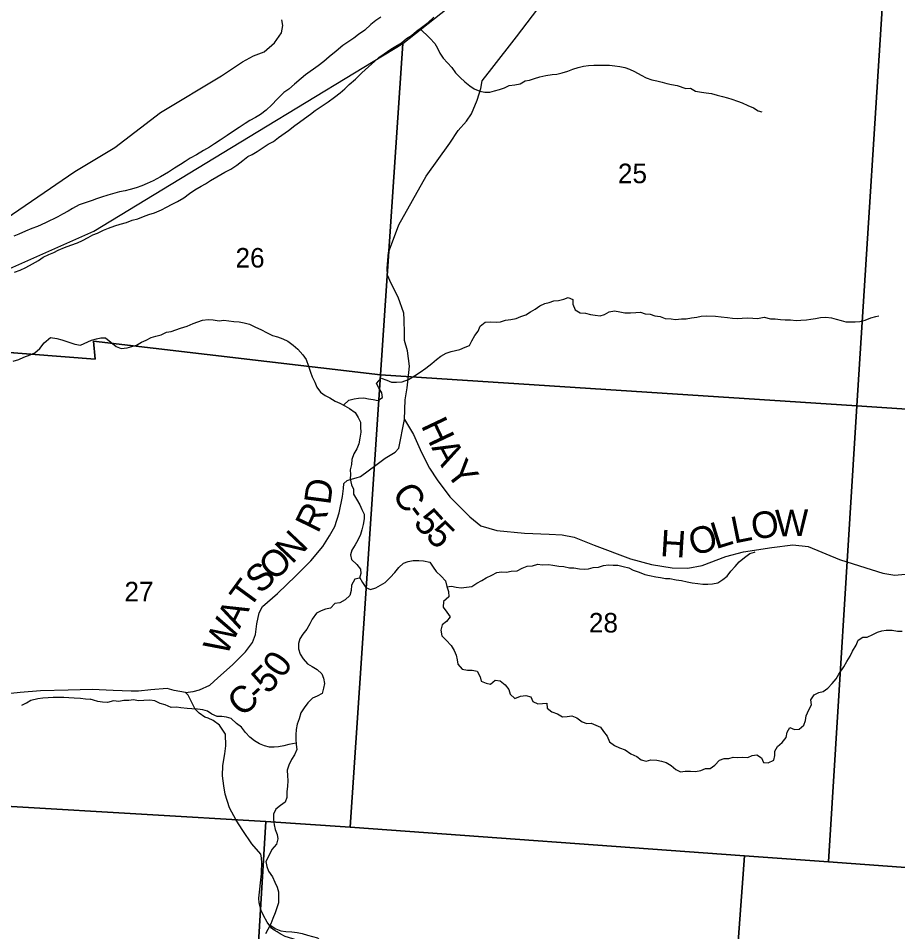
# Model space of a CAD drawing. Extents: x 1578669 to 1989827, y 208020 to 553079.
# Drawn here: x 1861319 to 1871261, y 410123 to 420455 of the extents above; entities that cross this region are included whole.
import ezdxf

# ---------------------------------------------------------------- set-up
doc = ezdxf.new("R2010")
doc.units = 0
for name, color, linetype in [('GM_X_County_Road', 7, 'Continuous'), ('GM_X_County_Road_Text', 7, 'Continuous'), ('GM_X_Major_River', 7, 'Continuous'), ('GM_X_Minor_River', 7, 'Continuous'), ('GM_X_Section', 7, 'Continuous'), ('GM_X_Section_Text', 7, 'Continuous'), ('GM_X_State_Route', 7, 'Continuous'), ('GM_X_Township_Road', 7, 'Continuous')]:
    doc.layers.add(name, color=color, linetype=linetype)

msp = doc.modelspace()

# ---------------------------------------------------------------- linework, layer by layer
at = {"layer": 'GM_X_County_Road'}
for points in [[(1865687, 415916), (1865687, 415916), (1865694, 416140), (1865717, 416274), (1865727, 416376), (1865740, 416522), (1865719, 416695), (1865686, 416809), (1865686, 416888), (1865683, 417048), (1865676, 417118), (1865613, 417301), (1865536, 417455), (1865494, 417548), (1865489, 417628), (1865506, 417806), (1865622, 418118), (1865931, 418670), (1866197, 419043), (1866292, 419187), (1866388, 419290), (1866441, 419376), (1866506, 419528), (1866547, 419660), (1866565, 419746), (1866674, 419888), (1866950, 420247), (1867625, 421137)], [(1863209, 412828), (1863298, 412839), (1863369, 412861), (1863483, 412914), (1863576, 412996), (1863739, 413141), (1863889, 413289), (1863966, 413393), (1864001, 413485), (1864015, 413605), (1864044, 413729), (1864080, 413801), (1864251, 413950), (1864458, 414147), (1864627, 414317), (1864762, 414480), (1864837, 414600), (1864898, 414706), (1864947, 414860), (1864986, 415048), (1864996, 415136), (1865000, 415192), (1865037, 415228), (1865071, 415238), (1865139, 415257), (1865187, 415271), (1865360, 415402), (1865468, 415480), (1865579, 415547), (1865621, 415591), (1865687, 415916)], [(1865687, 415916), (1865788, 415747), (1865876, 415544), (1865967, 415367), (1866053, 415234), (1866199, 415041), (1866422, 414815), (1866548, 414716), (1866729, 414661), (1867041, 414631), (1867321, 414620), (1867467, 414613), (1867605, 414586), (1867830, 414494), (1868239, 414340), (1868479, 414278), (1868711, 414241), (1868889, 414236), (1869049, 414265), (1869319, 414368), (1869516, 414419), (1869838, 414471), (1870076, 414500), (1870248, 414481), (1870603, 414332), (1870829, 414261), (1871092, 414179), (1871230, 414156), (1871426, 414177)]]:
    msp.add_lwpolyline(points, dxfattribs=at)
at = {"layer": 'GM_X_Major_River'}
for points in [[(1862108, 417975), (1862161, 418006), (1862213, 418024), (1862284, 418059), (1862338, 418080), (1862410, 418108), (1862472, 418127), (1862541, 418147), (1862607, 418170), (1862671, 418187), (1862735, 418213), (1862796, 418234), (1862860, 418255), (1862938, 418287), (1862994, 418320), (1863059, 418352), (1863119, 418383), (1863189, 418426), (1863256, 418474), (1863314, 418513), (1863387, 418558), (1863437, 418584), (1863491, 418619), (1863562, 418663), (1863654, 418714), (1863721, 418749), (1863791, 418795), (1863856, 418848), (1863914, 418893), (1863964, 418915), (1864019, 418950), (1864089, 418992), (1864145, 419031), (1864204, 419063), (1864260, 419106), (1864373, 419185), (1864444, 419243), (1864500, 419282), (1864554, 419323), (1864621, 419371), (1864677, 419412), (1864754, 419466), (1864822, 419509), (1864895, 419562), (1864957, 419612), (1865010, 419657), (1865060, 419707), (1865131, 419766), (1865204, 419837), (1865280, 419905), (1865347, 419966), (1865397, 420014), (1865456, 420053), (1865532, 420104), (1865589, 420138), (1865651, 420177), (1865709, 420227), (1865766, 420262), (1865820, 420310), (1865891, 420361), (1865951, 420406), (1866018, 420468)], [(1865416, 420468), (1865360, 420432), (1865303, 420385), (1865236, 420322), (1865166, 420270), (1865114, 420231), (1865043, 420185), (1864989, 420146), (1864914, 420083), (1864833, 420019), (1864773, 419968), (1864708, 419916), (1864567, 419814), (1864517, 419774), (1864440, 419709), (1864376, 419654), (1864323, 419614), (1864247, 419541), (1864186, 419477), (1864121, 419416), (1864057, 419368), (1863999, 419333), (1863938, 419298), (1863884, 419266), (1863817, 419219), (1863739, 419169), (1863682, 419128), (1863602, 419075), (1863538, 419035), (1863479, 418996), (1863413, 418961), (1863332, 418911), (1863264, 418872), (1863206, 418836), (1863153, 418801), (1863085, 418760), (1863016, 418714), (1862926, 418663), (1862845, 418616), (1862777, 418585), (1862717, 418559), (1862653, 418536), (1862584, 418518), (1862526, 418505), (1862462, 418492), (1862386, 418470), (1862332, 418453), (1862258, 418430), (1862205, 418412), (1862155, 418393)], [(1862155, 418393), (1862006, 418346), (1861932, 418305), (1861882, 418275), (1861819, 418238), (1861765, 418211), (1861625, 418142), (1861536, 418101), (1861474, 418076), (1861402, 418047), (1861326, 418015), (1861269, 417992)], [(1861277, 417582), (1861341, 417607), (1861403, 417636), (1861480, 417677), (1861548, 417715), (1861602, 417752), (1861665, 417785), (1861721, 417807), (1861771, 417834), (1861841, 417863), (1861913, 417889), (1861988, 417916), (1862046, 417943), (1862108, 417975)]]:
    msp.add_lwpolyline(points, dxfattribs=at)
at = {"layer": 'GM_X_Minor_River'}
for points in [[(1865859, 420338), (1865971, 420229), (1866028, 420171), (1866059, 420119), (1866085, 420060), (1866124, 420005), (1866173, 419952), (1866222, 419897), (1866262, 419840), (1866315, 419784), (1866366, 419737), (1866423, 419690), (1866474, 419659), (1866536, 419629), (1866595, 419618), (1866651, 419621), (1866702, 419636), (1866758, 419650), (1866814, 419667), (1866869, 419694), (1866933, 419701), (1866991, 419713), (1867048, 419748), (1867098, 419757), (1867153, 419774), (1867217, 419794), (1867283, 419807), (1867354, 419821), (1867408, 419822), (1867468, 419839), (1867531, 419858), (1867589, 419880), (1867650, 419899), (1867708, 419912), (1867764, 419922), (1867824, 419925), (1867882, 419926), (1867954, 419924), (1868004, 419925), (1868064, 419916), (1868118, 419911), (1868177, 419897), (1868229, 419880), (1868284, 419853), (1868359, 419811), (1868417, 419782), (1868480, 419760), (1868536, 419747), (1868598, 419734), (1868649, 419719), (1868703, 419707), (1868769, 419694), (1868864, 419662), (1868918, 419663), (1868975, 419631), (1869041, 419618), (1869095, 419611), (1869157, 419603), (1869220, 419586), (1869280, 419570), (1869336, 419557), (1869387, 419542), (1869449, 419519), (1869504, 419497), (1869566, 419468), (1869631, 419444), (1869684, 419409), (1869724, 419396)], [(1864996, 416080), (1865056, 416136), (1865116, 416150), (1865166, 416159), (1865226, 416162), (1865278, 416149), (1865332, 416143), (1865385, 416132), (1865436, 416165), (1865429, 416219), (1865395, 416274), (1865370, 416325), (1865421, 416384), (1865487, 416362), (1865540, 416341), (1865596, 416340), (1865658, 416344), (1865729, 416371), (1865798, 416411), (1865863, 416454), (1865925, 416497), (1865993, 416549), (1866046, 416594), (1866097, 416635), (1866155, 416666), (1866212, 416685), (1866262, 416698), (1866312, 416708), (1866371, 416735), (1866421, 416756), (1866448, 416808), (1866480, 416867), (1866519, 416918), (1866542, 416974), (1866599, 417018), (1866659, 417023), (1866721, 417018), (1866771, 417023), (1866826, 417041), (1866886, 417050), (1866946, 417061), (1867000, 417084), (1867057, 417102), (1867108, 417135), (1867164, 417164), (1867215, 417201), (1867272, 417230), (1867322, 417239), (1867374, 417258), (1867428, 417262), (1867487, 417277), (1867537, 417298), (1867589, 417275), (1867589, 417221), (1867616, 417156), (1867671, 417125), (1867731, 417119), (1867787, 417106), (1867839, 417099), (1867896, 417088), (1867947, 417105), (1867999, 417134), (1868060, 417148), (1868121, 417135), (1868175, 417122), (1868239, 417124), (1868299, 417127), (1868353, 417130), (1868405, 417111), (1868463, 417109), (1868516, 417090), (1868574, 417081), (1868632, 417059), (1868698, 417056), (1868749, 417049), (1868816, 417055), (1868870, 417054), (1868930, 417067), (1868990, 417076), (1869040, 417086), (1869094, 417089), (1869202, 417087), (1869266, 417079), (1869336, 417070), (1869394, 417065), (1869448, 417059), (1869504, 417062), (1869558, 417067), (1869622, 417065), (1869676, 417060), (1869752, 417073), (1869821, 417057), (1869877, 417056), (1869935, 417048), (1869987, 417043), (1870047, 417046), (1870113, 417037), (1870167, 417039), (1870229, 417044), (1870279, 417051), (1870331, 417058)], [(1862147, 416813), (1862202, 416830), (1862252, 416841), (1862304, 416840), (1862367, 416792), (1862425, 416741), (1862481, 416721), (1862549, 416726), (1862602, 416743), (1862656, 416758), (1862713, 416792), (1862763, 416813), (1862820, 416844), (1862874, 416859), (1862936, 416876), (1862993, 416906), (1863047, 416913), (1863102, 416932), (1863152, 416949), (1863227, 416971), (1863297, 417004), (1863350, 417021), (1863400, 417039), (1863464, 417048), (1863524, 417045), (1863590, 417035), (1863642, 417040), (1863754, 417026), (1863816, 417020), (1863871, 417011), (1863933, 416994), (1864000, 416960), (1864060, 416935), (1864133, 416899), (1864192, 416868), (1864250, 416852), (1864311, 416829), (1864367, 416804), (1864426, 416758), (1864479, 416711), (1864537, 416650), (1864572, 416595), (1864600, 416522), (1864623, 416454), (1864642, 416401), (1864672, 416338), (1864693, 416284), (1864734, 416227), (1864787, 416188), (1864840, 416162), (1864903, 416125), (1864955, 416102), (1865010, 416072), (1865065, 416041), (1865126, 415996), (1865161, 415939), (1865188, 415888), (1865187, 415830), (1865191, 415772), (1865182, 415706), (1865170, 415642), (1865145, 415587), (1865114, 415527), (1865089, 415466), (1865087, 415410), (1865072, 415348), (1865073, 415296), (1865072, 415246), (1865086, 415180), (1865107, 415129), (1865108, 415073), (1865142, 415016), (1865179, 414953), (1865202, 414901), (1865229, 414848), (1865231, 414794), (1865218, 414728), (1865203, 414668), (1865187, 414615), (1865158, 414553), (1865127, 414498), (1865090, 414439), (1865076, 414387), (1865087, 414334), (1865146, 414277), (1865189, 414226), (1865190, 414176), (1865176, 414124), (1865124, 414111), (1865087, 414044), (1865081, 413984), (1865066, 413928), (1865013, 413876), (1864954, 413845), (1864898, 413836), (1864847, 413785), (1864793, 413772), (1864742, 413753), (1864692, 413728), (1864640, 413660), (1864615, 413606)], [(1870331, 417058), (1870388, 417072), (1870448, 417073), (1870514, 417066), (1870565, 417051), (1870621, 417037), (1870673, 417022), (1870727, 417021), (1870781, 417022), (1870833, 417027), (1870893, 417041), (1870956, 417066), (1871012, 417081), (1871046, 417088)], [(1861261, 416578), (1861325, 416597), (1861382, 416622), (1861454, 416647), (1861508, 416671), (1861561, 416720), (1861612, 416786), (1861682, 416843), (1861756, 416834), (1861812, 416820), (1861890, 416791), (1861960, 416770), (1862023, 416759), (1862147, 416813)], [(1866165, 414026), (1866216, 414033), (1866270, 414022), (1866326, 414013), (1866388, 414019), (1866448, 414030), (1866503, 414065), (1866558, 414096), (1866610, 414126), (1866671, 414157), (1866730, 414186), (1866780, 414193), (1866840, 414191), (1866890, 414202), (1866960, 414207), (1867017, 414234), (1867071, 414258), (1867131, 414261), (1867192, 414282), (1867243, 414273), (1867312, 414277), (1867363, 414268), (1867429, 414258), (1867485, 414255), (1867549, 414240), (1867601, 414239), (1867664, 414229), (1867716, 414226), (1867766, 414227), (1867817, 414244), (1867879, 414248), (1867933, 414265), (1867991, 414272), (1868043, 414269), (1868097, 414268), (1868157, 414256), (1868221, 414239), (1868272, 414214), (1868339, 414190), (1868401, 414163), (1868455, 414152), (1868526, 414138), (1868580, 414131), (1868634, 414119), (1868686, 414118), (1868755, 414105), (1868815, 414095), (1868881, 414082), (1868937, 414071), (1869002, 414061), (1869056, 414054), (1869114, 414055), (1869166, 414060), (1869229, 414070), (1869283, 414109), (1869334, 414146), (1869374, 414201), (1869423, 414256), (1869470, 414309), (1869529, 414356), (1869588, 414401), (1869642, 414418), (1869650, 414421)], [(1865178, 414132), (1865209, 414073), (1865248, 414018), (1865300, 413995), (1865360, 414014), (1865415, 414043), (1865465, 414074), (1865525, 414131), (1865576, 414185), (1865621, 414245), (1865674, 414293), (1865725, 414310), (1865785, 414323), (1865847, 414322), (1865901, 414318), (1865972, 414303), (1866011, 414248), (1866042, 414197), (1866101, 414144), (1866148, 414093), (1866164, 414030), (1866181, 413970), (1866186, 413912), (1866126, 413859), (1866123, 413793), (1866162, 413738), (1866203, 413687), (1866161, 413634), (1866110, 413593), (1866095, 413535), (1866106, 413469), (1866157, 413422), (1866211, 413360), (1866246, 413303), (1866269, 413253), (1866282, 413198), (1866290, 413148), (1866337, 413095), (1866399, 413082), (1866451, 413083), (1866505, 413071), (1866541, 413008), (1866552, 412956), (1866608, 412933), (1866659, 412924), (1866712, 412969), (1866768, 412963), (1866823, 412916), (1866866, 412865), (1866881, 412809), (1866932, 412763), (1866998, 412786), (1867058, 412797), (1867112, 412782), (1867135, 412729), (1867192, 412700), (1867244, 412704), (1867296, 412707), (1867299, 412653), (1867352, 412612), (1867416, 412589), (1867473, 412555), (1867525, 412558), (1867577, 412565), (1867635, 412542), (1867692, 412498), (1867745, 412479), (1867797, 412482), (1867849, 412461), (1867900, 412438), (1867935, 412387), (1867976, 412336), (1868001, 412273), (1868058, 412230), (1868115, 412204), (1868180, 412179), (1868243, 412134), (1868311, 412104), (1868362, 412067), (1868418, 412054), (1868470, 412066), (1868536, 412065), (1868590, 412054), (1868645, 412036), (1868700, 412005), (1868753, 411958), (1868807, 411931), (1868859, 411938), (1868917, 411940), (1868975, 411935), (1869035, 411946), (1869088, 411969), (1869140, 411969), (1869194, 412006), (1869246, 412065), (1869298, 412084), (1869350, 412083), (1869400, 412098), (1869452, 412095), (1869504, 412096), (1869566, 412094)], [(1864615, 413606), (1864580, 413545), (1864536, 413490), (1864503, 413438), (1864488, 413383), (1864487, 413324), (1864505, 413262), (1864540, 413209), (1864587, 413154), (1864640, 413125), (1864699, 413089), (1864750, 413040), (1864771, 412990), (1864780, 412931), (1864769, 412878), (1864753, 412818), (1864697, 412789), (1864646, 412764), (1864593, 412711), (1864550, 412656), (1864514, 412601), (1864495, 412533), (1864470, 412470), (1864462, 412412), (1864455, 412352), (1864456, 412300), (1864462, 412242), (1864467, 412183), (1864440, 412124), (1864407, 412071), (1864379, 412009), (1864358, 411950), (1864364, 411887), (1864365, 411833), (1864362, 411767), (1864356, 411709), (1864355, 411643), (1864338, 411590), (1864283, 411553), (1864230, 411508), (1864205, 411454), (1864205, 411394), (1864210, 411332), (1864223, 411280), (1864244, 411225), (1864255, 411175), (1864237, 411115), (1864186, 411052), (1864152, 410983), (1864117, 410918), (1864130, 410863), (1864148, 410807), (1864193, 410746), (1864218, 410685), (1864246, 410628), (1864261, 410574), (1864262, 410518), (1864260, 410452), (1864241, 410394), (1864224, 410338), (1864198, 410273), (1864173, 410213), (1864142, 410150), (1864114, 410098)], [(1869566, 412094), (1869617, 412115), (1869669, 412126), (1869720, 412091), (1869745, 412038), (1869797, 412033), (1869860, 412064), (1869873, 412115), (1869872, 412165), (1869903, 412217), (1869954, 412262), (1870001, 412319), (1870013, 412379), (1870042, 412434), (1870093, 412411), (1870145, 412414), (1870198, 412461), (1870218, 412514), (1870227, 412566), (1870256, 412634), (1870286, 412691), (1870279, 412747), (1870316, 412804), (1870369, 412829), (1870419, 412840), (1870470, 412879), (1870521, 412930), (1870566, 412983), (1870597, 413036), (1870653, 413119), (1870686, 413181), (1870724, 413240), (1870751, 413295), (1870791, 413363), (1870814, 413422), (1870867, 413455), (1870917, 413456), (1870979, 413485), (1871032, 413513), (1871082, 413526), (1871132, 413535), (1871200, 413536), (1871258, 413524), (1871310, 413523)], [(1861361, 412685), (1861411, 412714), (1861462, 412742), (1861542, 412763), (1861596, 412768), (1861658, 412774), (1861714, 412775), (1861778, 412778), (1861834, 412778), (1861892, 412773), (1861952, 412768), (1862022, 412764), (1862078, 412759), (1862130, 412752)], [(1864461, 412255), (1864378, 412241), (1864320, 412227), (1864262, 412216), (1864210, 412211), (1864158, 412212), (1864104, 412226), (1864045, 412247), (1863989, 412282), (1863936, 412325), (1863886, 412377), (1863843, 412436), (1863786, 412477), (1863725, 412536), (1863673, 412552), (1863622, 412559), (1863568, 412558), (1863508, 412585), (1863457, 412618), (1863405, 412632), (1863346, 412641), (1863282, 412646), (1863228, 412650), (1863158, 412657), (1863106, 412662), (1863046, 412660), (1862981, 412689), (1862923, 412706), (1862862, 412736), (1862806, 412743), (1862738, 412739), (1862680, 412736), (1862622, 412745), (1862568, 412740), (1862514, 412738), (1862456, 412729), (1862396, 412734), (1862329, 412718), (1862271, 412719), (1862220, 412728), (1862169, 412742), (1862130, 412752)], [(1864166, 410199), (1864230, 410156), (1864287, 410133), (1864343, 410125), (1864413, 410122), (1864471, 410115), (1864527, 410105), (1864590, 410086), (1864646, 410069), (1864703, 410053), (1864756, 410006), (1864823, 409940)]]:
    msp.add_lwpolyline(points, dxfattribs=at)
at = {"layer": 'GM_X_Section'}
for points in [[(1867455, 421588), (1871133, 421339), (1870798, 416070), (1865415, 416422), (1865668, 420170)], [(1871133, 421339), (1876234, 420979), (1875881, 415732), (1870798, 416070)], [(1865668, 420170), (1865415, 416422), (1862171, 416804), (1862187, 416600), (1860342, 416743), (1860383, 417217), (1860466, 417280), (1860643, 417368), (1862175, 418049), (1864029, 419175)], [(1860342, 416743), (1862187, 416600), (1862171, 416804), (1865415, 416422), (1865072, 411306), (1864118, 411371), (1859899, 411620)], [(1865415, 416422), (1870798, 416070), (1870477, 410913), (1869527, 410982), (1865072, 411306)], [(1870798, 416070), (1875881, 415732), (1875642, 410537), (1875100, 410575), (1870477, 410913)], [(1859899, 411620), (1864118, 411371), (1863801, 406133), (1859759, 406743)], [(1864118, 411371), (1865072, 411306), (1869527, 410982), (1869150, 405817), (1863801, 406133)], [(1869527, 410982), (1870477, 410913), (1875100, 410575), (1874599, 405341), (1869150, 405817)]]:
    msp.add_lwpolyline(points, close=True, dxfattribs=at)
at = {"layer": 'GM_X_State_Route'}
for points in [[(1864068, 410778), (1864070, 410801), (1864073, 410898), (1864069, 410960), (1864061, 411000), (1863959, 411117), (1863857, 411269), (1863784, 411385), (1863707, 411526), (1863659, 411680), (1863642, 411773), (1863628, 411885), (1863633, 412004), (1863653, 412137), (1863665, 412225), (1863662, 412357), (1863594, 412458), (1863523, 412513), (1863465, 412538), (1863428, 412550), (1863364, 412594), (1863342, 412618), (1863318, 412640), (1863272, 412733), (1863240, 412798), (1863209, 412828), (1863081, 412853), (1863003, 412873), (1862818, 412861), (1862679, 412846), (1862594, 412846), (1862392, 412851), (1862153, 412862), (1861883, 412854), (1861569, 412847), (1861341, 412830), (1861235, 412817)], [(1864580, 409996), (1864511, 410014), (1864423, 410044), (1864338, 410069), (1864281, 410098), (1864245, 410121), (1864212, 410140), (1864181, 410162), (1864133, 410233), (1864090, 410306), (1864064, 410365), (1864043, 410450), (1864039, 410503), (1864068, 410778)]]:
    msp.add_lwpolyline(points, dxfattribs=at)
at = {"layer": 'GM_X_Township_Road'}
msp.add_lwpolyline([(1855017, 417156), (1855041, 417185), (1855093, 417209), (1855159, 417197), (1855265, 417122), (1855552, 417026), (1856535, 416960), (1857563, 416952), (1859217, 416973), (1859315, 416978), (1859504, 417045), (1861957, 418721), (1862411, 418993), (1862927, 419390), (1863616, 419805), (1863855, 419962), (1863977, 420030), (1864099, 420077), (1864216, 420176), (1864294, 420292), (1864311, 420372), (1864299, 420436)], dxfattribs=at)

# ---------------------------------------------------------------- texts
at = {"layer": 'GM_X_County_Road_Text'}
for s, rotation, p in [('H', 295.3985, (1865867, 415850)), ('A', 297.6051, (1865986, 415600)), ('Y', 307.8741, (1866140, 415317)), ('D', 82.5473, (1864846, 414943)), ('C', 304.6969, (1865534, 415074)), ('R', 63.7158, (1864706, 414620)), ('-', 307.0538, (1865682, 414861)), ('5', 312.2006, (1865775, 414740)), ('O', 8.5664, (1869627, 414556)), ('W', 1.1399, (1869878, 414595)), ('5', 315.2829, (1865911, 414590)), ('L', 17.0687, (1869204, 414449)), ('L', 11.4158, (1869411, 414513)), ('N', 46.5101, (1864414, 414273)), ('H', 356.4168, (1868570, 414372)), ('O', 17.4583, (1868953, 414370)), ('O', 44.1787, (1864215, 414079)), ('S', 41.497, (1864052, 413935)), ('T', 53.8107, (1863931, 413766)), ('A', 63.5327, (1863821, 413542)), ('W', 64.082, (1863669, 413230)), ('0', 55.1677, (1864306, 412977)), ('5', 44.7363, (1864136, 412801)), ('C', 41.7308, (1863849, 412542)), ('-', 42.5328, (1864036, 412709))]:
    msp.add_text(s, height=300, rotation=rotation, dxfattribs=at).set_placement(p)
at = {"layer": 'GM_X_Section_Text'}
for s, p in [('25', (1868098, 418590)), ('26', (1863775, 417636)), ('27', (1862519, 413860)), ('28', (1867770, 413508))]:
    msp.add_text(s, height=221, rotation=0, dxfattribs=at).set_placement(p)

doc.saveas('drawing.dxf')
